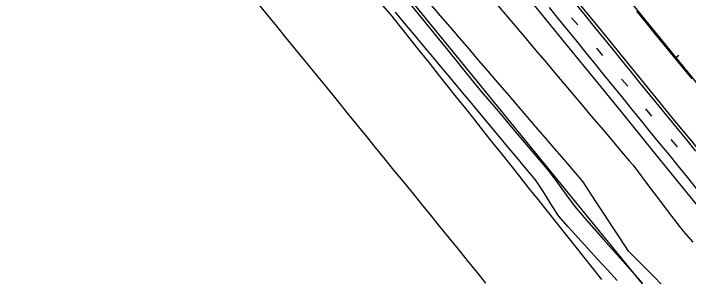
# Model space of a CAD drawing. Extents: x 2132221 to 2141942, y 535736 to 547298.
# Drawn here: x 2139996 to 2140690, y 537259 to 537530 of the extents above; entities that cross this region are included whole.
import ezdxf

# ---------------------------------------------------------------- set-up
doc = ezdxf.new("R2010")
doc.units = 0
for name, color, linetype in [('RD_EX_Driveway', 7, 'Continuous'), ('RD_EX_Fence_Other', 7, 'Continuous'), ('RD_EX_GuardRail', 7, 'Continuous'), ('RD_EX_Misc', 7, 'Continuous'), ('RD_EX_Road', 7, 'Continuous'), ('RD_EX_VEG', 7, 'Continuous'), ('RD_HC_Cl', 7, 'Continuous'), ('RD_HC_Data_Tic', 7, 'Continuous'), ('TOPO_E_TLIML-Line', 7, 'Continuous')]:
    doc.layers.add(name, color=color, linetype=linetype)

msp = doc.modelspace()

# ---------------------------------------------------------------- linework, layer by layer
at = {"layer": 'RD_EX_Driveway'}
for points in [[(2140393.55, 537552.62), (2140431.21, 537505.92), (2140440.63, 537494.25), (2140468.88, 537459.22), (2140478.49, 537447.71), (2140488.17, 537436.26), (2140497.86, 537424.81), (2140507.55, 537413.36), (2140536.61, 537379.01), (2140546.3, 537367.56), (2140555.22, 537355.51), (2140564.04, 537343.38), (2140572.86, 537331.25), (2140582.49, 537319.77), (2140592.44, 537308.55), (2140602.39, 537297.33), (2140622.3, 537274.89), (2140632.25, 537263.66), (2140642.2, 537252.44)], [(2140616.57, 537254.87), (2140606.47, 537265.95), (2140596.36, 537277.04), (2140586.25, 537288.12), (2140576.15, 537299.2), (2140566.04, 537310.29), (2140556.2, 537321.53), (2140548.42, 537333.96), (2140540.65, 537346.4), (2140532.47, 537358.63), (2140522.89, 537370.14), (2140513.31, 537381.66), (2140503.74, 537393.17), (2140494.16, 537404.69), (2140475, 537427.72), (2140465.42, 537439.24), (2140455.85, 537450.75), (2140446.27, 537462.27), (2140436.69, 537473.78), (2140427.11, 537485.3), (2140417.53, 537496.81), (2140407.96, 537508.33), (2140398.38, 537519.84), (2140388.8, 537531.36)]]:
    msp.add_lwpolyline(points, dxfattribs=at)
at = {"layer": 'RD_EX_Fence_Other'}
msp.add_line((2140167.14, 537835.13), (2140668.17, 537219.94), dxfattribs=at)
at = {"layer": 'RD_EX_GuardRail'}
msp.add_lwpolyline([(2140693.37, 537462.59), (2140683.93, 537474.25), (2140674.49, 537485.91), (2140665.05, 537497.56), (2140655.62, 537509.22), (2140646.18, 537520.88), (2140636.74, 537532.54)], dxfattribs=at)
at = {"layer": 'RD_EX_Misc'}
for p, q in [((2140569.58, 537525.71), (2140575.87, 537518.19)), ((2140595.14, 537494.2), (2140601.44, 537486.68)), ((2140620.96, 537462.54), (2140627.26, 537455.01)), ((2140645.51, 537431.87), (2140651.8, 537424.34)), ((2140671.67, 537400.3), (2140677.97, 537392.78))]:
    msp.add_line(p, q, dxfattribs=at)
for points in [[(2140574.02, 537539.52), (2140583.48, 537527.88), (2140592.94, 537516.23), (2140602.4, 537504.59), (2140611.86, 537492.95), (2140621.33, 537481.31), (2140630.79, 537469.67), (2140640.25, 537458.03), (2140649.71, 537446.39), (2140659.17, 537434.75), (2140668.63, 537423.11), (2140678.09, 537411.47), (2140687.55, 537399.83), (2140697.01, 537388.19)], [(2140698.11, 537349.72), (2140688.66, 537361.36), (2140679.2, 537373.01), (2140669.75, 537384.65), (2140660.29, 537396.3), (2140650.84, 537407.94), (2140641.39, 537419.59), (2140631.93, 537431.23), (2140622.48, 537442.88), (2140613.02, 537454.52), (2140603.57, 537466.17), (2140594.11, 537477.82), (2140584.66, 537489.46), (2140575.21, 537501.11), (2140565.75, 537512.75), (2140556.3, 537524.4), (2140546.84, 537536.04)]]:
    msp.add_lwpolyline(points, dxfattribs=at)
at = {"layer": 'RD_EX_Road'}
for points in [[(2140331.4, 537842.81), (2140358.28, 537809.38), (2140388.82, 537771.67), (2140421.69, 537731.51), (2140479.51, 537660.25), (2140507.86, 537625.51), (2140538.58, 537587.96), (2140567.51, 537552.3), (2140601.53, 537510.68), (2140627.83, 537478.02), (2140656.06, 537443.32), (2140673.61, 537421.48), (2140693.03, 537398.17), (2140727.01, 537356.12), (2140758.56, 537317.28), (2140783, 537287.03), (2140817.12, 537245.45)], [(2140308.18, 537812.91), (2140330.69, 537785.06), (2140361.03, 537747.33), (2140386.29, 537716.18), (2140410.14, 537687.23), (2140429.5, 537663.09), (2140452.46, 537634.85), (2140479.43, 537601.73), (2140503.83, 537571.58), (2140530.32, 537539.38), (2140563.72, 537498.51), (2140596.15, 537458.64), (2140622.21, 537426.62), (2140652.24, 537389.59), (2140680.61, 537354.53), (2140712.38, 537315.48), (2140743.36, 537277.44), (2140765.02, 537250.67), (2140795.61, 537213.06)]]:
    msp.add_lwpolyline(points, dxfattribs=at)
at = {"layer": 'RD_EX_VEG'}
for points in [[(2140375.4, 537538.39), (2140385.06, 537526.91), (2140385.78, 537526.05), (2140395.12, 537514.3), (2140404.45, 537502.56), (2140413.78, 537490.82), (2140423.11, 537479.08), (2140432.45, 537467.33), (2140441.78, 537455.59), (2140451.11, 537443.85), (2140460.44, 537432.1), (2140469.78, 537420.36), (2140479.11, 537408.62), (2140488.44, 537396.87), (2140497.78, 537385.13), (2140507.11, 537373.39), (2140516.44, 537361.64), (2140525.77, 537349.9), (2140535.11, 537338.16), (2140544.44, 537326.41), (2140553.77, 537314.67), (2140563.1, 537302.93), (2140572.44, 537291.19), (2140581.77, 537279.44), (2140591.1, 537267.7), (2140600.43, 537255.96)], [(2140663.29, 537249.71), (2140652.75, 537260.37), (2140642.2, 537271.04), (2140631.65, 537281.7), (2140628.16, 537285.23), (2140619.96, 537297.79), (2140611.75, 537310.35), (2140603.55, 537322.91), (2140595.34, 537335.46), (2140587.14, 537348.02), (2140581.42, 537356.78), (2140571.66, 537368.17), (2140561.9, 537379.56), (2140552.14, 537390.95), (2140542.38, 537402.34), (2140532.62, 537413.73), (2140522.86, 537425.12), (2140513.1, 537436.51), (2140503.34, 537447.9), (2140493.58, 537459.29), (2140483.81, 537470.68), (2140474.05, 537482.07), (2140464.29, 537493.46), (2140454.53, 537504.85), (2140444.77, 537516.24), (2140435.01, 537527.63), (2140425.25, 537539.02)], [(2140493.98, 537538.16), (2140503.65, 537526.69), (2140513.32, 537515.23), (2140523, 537503.76), (2140532.67, 537492.3), (2140542.34, 537480.83), (2140552.01, 537469.37), (2140561.69, 537457.9), (2140571.36, 537446.44), (2140580.54, 537435.55), (2140590.22, 537424.08), (2140599.89, 537412.62), (2140609.56, 537401.16), (2140619.23, 537389.69), (2140628.91, 537378.23), (2140632.76, 537373.66), (2140641.8, 537361.7), (2140650.85, 537349.74), (2140659.9, 537337.77), (2140668.95, 537325.81), (2140678, 537313.85), (2140684.18, 537305.68), (2140694.22, 537294.54)]]:
    msp.add_lwpolyline(points, dxfattribs=at)
at = {"layer": 'RD_HC_Cl'}
msp.add_line((2136971.61, 542041.65), (2141699.63, 536226.46), dxfattribs=at)
at = {"layer": 'RD_HC_Data_Tic'}
msp.add_line((2140676.61, 537484.73), (2140679.71, 537487.25), dxfattribs=at)
at = {"layer": 'TOPO_E_TLIML-Line'}
msp.add_lwpolyline([(2140247.32, 537540.24), (2140256.79, 537528.61), (2140266.27, 537516.98), (2140275.74, 537505.35), (2140285.22, 537493.72), (2140294.69, 537482.09), (2140304.17, 537470.47), (2140313.64, 537458.84), (2140323.12, 537447.21), (2140330.04, 537438.71), (2140339.49, 537427.06), (2140348.94, 537415.41), (2140358.39, 537403.77), (2140367.85, 537392.12), (2140377.3, 537380.47), (2140386.75, 537368.82), (2140396.2, 537357.17), (2140405.65, 537345.52), (2140415.1, 537333.87), (2140424.55, 537322.23), (2140434, 537310.58), (2140443.45, 537298.93), (2140452.9, 537287.28), (2140462.35, 537275.63), (2140471.8, 537263.98), (2140481.25, 537252.33)], dxfattribs=at)

doc.saveas('drawing.dxf')
